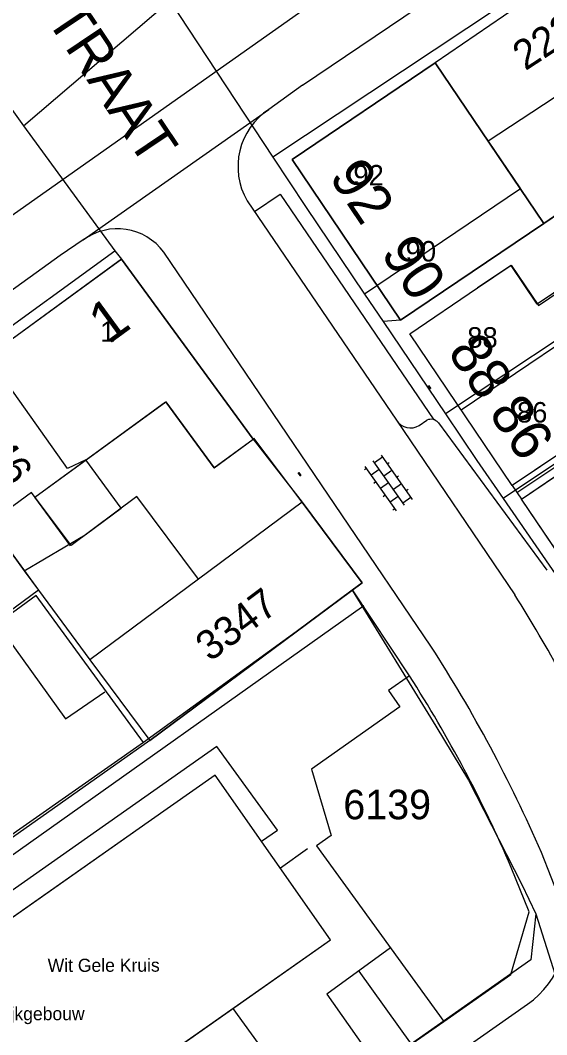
# Model space of a CAD drawing. Extents: x 148816 to 151297, y 399515 to 402500.
# Drawn here: x 150428.2 to 150460.3, y 400177.5 to 400239.4 of the extents above; entities that cross this region are included whole.
import ezdxf

# ---------------------------------------------------------------- set-up
doc = ezdxf.new("R2010")
doc.units = 0
for name, color, linetype in [('B01 Hoofdgebouw  [D] Norm', 7, 'Continuous'), ('B01 Hoofdgebouw  [T] Norm', 7, 'Continuous'), ('B01 hoofgebouw', 7, 'Continuous'), ('G01 perceelsgrens', 7, 'Continuous'), ('G02 sectiegrens', 7, 'Continuous'), ('Q21 Lichtmast  Gem', 7, 'Continuous'), ('S02 Open verharding  Norm', 7, 'Continuous'), ('T04 Haag heg  [D] Gem', 7, 'Continuous'), ('V00 Kant verharding algemeen  [T] Norm', 7, 'Continuous'), ('V00 Kant verharding algemeen secundair  [T] Gem', 7, 'Continuous'), ('V00 Kant verharding algemeen secundair  [T] Norm', 7, 'Continuous'), ('V06 Kant onverhard  [T] Gem', 7, 'Continuous'), ('Z01 perceelnummer', 7, 'Continuous'), ('Z02 huisnummer', 7, 'Continuous'), ('Z02 Huisnummer  [Tekst] Norm', 7, 'Continuous'), ('Z06 straatnaam', 7, 'Continuous'), ('Z19 Overige Tekst  [Tekst] Gem', 7, 'Continuous')]:
    doc.layers.add(name, color=color, linetype=linetype)

msp = doc.modelspace()

# ---------------------------------------------------------------- linework, layer by layer
at = {"layer": 'B01 Hoofdgebouw  [D] Norm'}
for p, q in [((150464.666, 400225.398), (150459.729, 400222.065)), ((150458.135, 400224.426), (150456.092, 400223.047)), ((150459.729, 400222.065), (150458.135, 400224.426)), ((150455.08, 400215.615), (150465.995, 400222.986)), ((150431.246, 400207.306), (150429.075, 400210.28)), ((150429.149, 400204.272), (150426.77, 400202.535)), ((150435.7, 400195.3), (150429.149, 400204.272)), ((150445.025, 400202.06), (150435.7, 400195.3)), ((150435.99, 400190.43), (150412.276, 400173.773))]:
    msp.add_line(p, q, dxfattribs=at)
at = {"layer": 'B01 Hoofdgebouw  [T] Norm'}
for p, q in [((150453.51, 400236.78), (150444.77, 400230.88)), ((150460.14, 400226.98), (150453.51, 400236.78)), ((150444.77, 400230.88), (150451.39, 400221.07)), ((150451.39, 400221.07), (150460.14, 400226.98)), ((150434.37, 400224.805), (150414.175, 400210.06)), ((150442.395, 400213.81), (150434.37, 400224.805)), ((150451.95, 400220.25), (150456.09, 400223.05)), ((150458.21, 400210.98), (150451.95, 400220.25)), ((150429.075, 400210.28), (150437.055, 400216.105)), ((150437.055, 400216.105), (150440.005, 400212.065)), ((150440.005, 400212.065), (150442.395, 400213.81)), ((150462.35, 400213.78), (150458.21, 400210.98)), ((150458.76, 400210.15), (150462.9, 400212.96)), ((150435.3, 400210.315), (150431.285, 400207.335)), ((150439.05, 400205.265), (150435.3, 400210.315)), ((150445.38, 400209.965), (150439.05, 400205.265)), ((150449.04, 400205.04), (150445.38, 400209.965)), ((150465.05, 400200.86), (150458.76, 400210.15)), ((150445.025, 400202.06), (150449.04, 400205.04)), ((150440.08, 400193.3), (150435.99, 400190.43)), ((150447.12, 400183.26), (150440.08, 400193.3)), ((150433.64, 400173.79), (150447.12, 400183.26))]:
    msp.add_line(p, q, dxfattribs=at)
at = {"layer": 'B01 hoofgebouw'}
for points in [[(150451.39, 400221.07), (150444.77, 400230.88), (150453.51, 400236.78), (150460.14, 400226.98), (150451.39, 400221.07)], [(150456.09, 400223.05), (150458.145, 400224.44), (150459.811, 400221.971), (150464.534, 400225.16), (150467.238, 400221.155), (150462.513, 400217.965), (150464.402, 400215.168), (150462.35, 400213.78)], [(150429.077, 400210.28), (150437.053, 400216.104), (150440.003, 400212.065), (150442.395, 400213.811), (150434.368, 400224.804), (150414.176, 400210.059), (150417.058, 400206.113)], [(150462.35, 400213.78), (150458.21, 400210.98), (150451.95, 400220.25), (150456.09, 400223.05)], [(150469.19, 400203.66), (150465.05, 400200.86), (150458.76, 400210.15), (150462.9, 400212.96)], [(150431.284, 400207.335), (150428.862, 400210.567), (150426.302, 400208.698), (150429.301, 400204.591), (150426.954, 400202.877), (150423.924, 400207.025), (150419.012, 400203.438), (150417.058, 400206.113)], [(150445.027, 400202.058), (150449.042, 400205.039), (150445.382, 400209.966), (150439.05, 400205.264), (150435.298, 400210.316), (150431.284, 400207.335)], [(150439.05, 400205.264), (150432.431, 400200.349), (150436.09, 400195.423), (150445.027, 400202.058)], [(150416.45, 400167.83), (150419.33, 400163.74), (150425.64, 400168.18), (150425.53, 400168.34), (150427.57, 400169.76), (150428.67, 400168.24), (150430.55, 400169.57), (150429.47, 400171.11), (150433.52, 400173.96), (150433.64, 400173.79), (150447.12, 400183.26), (150440.08, 400193.3), (150435.99, 400190.43)], [(150435.99, 400190.43), (150412.261, 400173.779), (150416.45, 400167.83)]]:
    msp.add_lwpolyline(points, dxfattribs=at)
at = {"layer": 'G01 perceelsgrens'}
for points in [[(150465.271, 400245.426), (150443.601, 400231.022)], [(150465.271, 400245.426), (150468.821, 400239.93), (150456.736, 400232.011), (150458.705, 400229.102), (150449.196, 400222.665)], [(150482.223, 400241.976), (150473.612, 400236.279), (150460.14, 400226.98), (150451.39, 400221.07), (150450.324, 400220.995)], [(150487.401, 400237.167), (150471.923, 400227.157), (150454.124, 400215.367)], [(150428.388, 400232.934), (150433.962, 400225.302)], [(150491.833, 400233.051), (150457.646, 400210.2)], [(150425.814, 400219.418), (150433.962, 400225.302)], [(150433.962, 400225.302), (150434.368, 400224.804), (150442.395, 400213.811), (150445.382, 400209.966), (150449.042, 400205.039), (150448.442, 400204.593)], [(150428.426, 400205.79), (150432.149, 400207.977), (150434.331, 400209.598), (150432.179, 400212.545), (150431.065, 400212.025), (150425.814, 400219.418)], [(150421.076, 400215.997), (150426.302, 400208.698), (150428.426, 400205.79)], [(150428.426, 400205.79), (150429.301, 400204.591), (150432.431, 400200.349), (150436.09, 400195.423)], [(150448.442, 400204.593), (150445.027, 400202.058), (150436.09, 400195.423)], [(150448.442, 400204.593), (150453.548, 400196.307), (150455.535, 400193.001), (150458.797, 400186.633), (150459.649, 400184.853)], [(150436.09, 400195.423), (150427.714, 400189.514)], [(150459.649, 400184.853), (150459.346, 400182.032)], [(150459.649, 400184.853), (150464.304, 400170.136)], [(150459.346, 400182.032), (150421.494, 400155.436)]]:
    msp.add_lwpolyline(points, dxfattribs=at)
at = {"layer": 'G02 sectiegrens'}
for points in [[(150428.388, 400232.934), (150437.307, 400240.566)], [(150437.307, 400240.566), (150443.601, 400231.022)], [(150424.884, 400237.797), (150428.388, 400232.934)], [(150443.601, 400231.022), (150445.583, 400228.017), (150449.196, 400222.665)], [(150449.196, 400222.665), (150450.324, 400220.995)], [(150450.324, 400220.995), (150454.124, 400215.367)], [(150454.124, 400215.367), (150456.052, 400212.511), (150457.646, 400210.2)], [(150457.646, 400210.2), (150461.049, 400205.264)]]:
    msp.add_lwpolyline(points, dxfattribs=at)
at = {"layer": 'Q21 Lichtmast  Gem'}
msp.add_lwpolyline([(150470.017, 401545.896), (150556.482, 401148.679), (150587.331, 401006.961), (150639.146, 400861.228), (150791.995, 400651.605), (150911.823, 400487.271), (150967.929, 400385.834), (150992.884, 400314.712), (150864.365, 400354.64), (150785.757, 400358.383), (150705.901, 400348.401), (150564.281, 400314.712), (150489.416, 400271.041), (150319.721, 400151.257), (150222.396, 400100.099), (150103.263, 400037.477), (150071.606, 400097.702), (150036.481, 400058.923), (149995.306, 400040.207), (149954.13, 400021.49), (149930.422, 400026.481), (149891.118, 400015.252), (149831.226, 399977.819), (149652.797, 400166.23)], dxfattribs=at)
at = {"layer": 'S02 Open verharding  Norm'}
for p, q in [((150453.044, 400217.053), (150453.18, 400216.868)), ((150453.053, 400217.041), (150453.101, 400217.076)), ((150453.092, 400217.088), (150453.229, 400216.903)), ((150453.143, 400217.045), (150453.131, 400217.036)), ((150453.083, 400217), (150453.071, 400216.992)), ((150453.161, 400216.996), (150453.112, 400216.96)), ((150453.142, 400216.92), (150453.13, 400216.911)), ((150453.171, 400216.88), (150453.22, 400216.915)), ((150453.202, 400216.964), (150453.19, 400216.955)), ((150450.283, 400212.716), (150449.793, 400212.37)), ((150450.197, 400212.839), (150452.101, 400210.144)), ((150449.217, 400212.146), (150451.121, 400209.451)), ((150449.707, 400212.492), (150451.611, 400209.798)), ((150450.572, 400212.308), (150450.694, 400212.394)), ((150445.124, 400211.754), (150445.26, 400211.569)), ((150445.133, 400211.742), (150445.181, 400211.778)), ((150445.163, 400211.702), (150445.151, 400211.693)), ((150445.172, 400211.79), (150445.309, 400211.605)), ((150445.241, 400211.697), (150445.192, 400211.662)), ((150445.222, 400211.621), (150445.21, 400211.612)), ((150445.223, 400211.746), (150445.211, 400211.737)), ((150445.252, 400211.581), (150445.3, 400211.617)), ((150445.282, 400211.666), (150445.27, 400211.657)), ((150449.303, 400212.024), (150449.181, 400211.937)), ((150450.082, 400211.962), (150449.592, 400211.615)), ((150450.86, 400211.9), (150450.37, 400211.553)), ((150451.149, 400211.491), (150451.271, 400211.578)), ((150449.88, 400211.207), (150449.758, 400211.12)), ((150450.659, 400211.145), (150450.169, 400210.799)), ((150451.438, 400211.083), (150450.948, 400210.737)), ((150450.458, 400210.39), (150450.335, 400210.304)), ((150450.746, 400209.982), (150451.236, 400210.328)), ((150452.015, 400210.266), (150451.525, 400209.92)), ((150451.726, 400210.675), (150451.849, 400210.761)), ((150451.035, 400209.574), (150450.912, 400209.487))]:
    msp.add_line(p, q, dxfattribs=at)
at = {"layer": 'T04 Haag heg  [D] Gem'}
for p, q in [((150460.14, 400226.98), (150481.689, 400241.814)), ((150458.491, 400210.556), (150491.48, 400232.751)), ((150458.21, 400210.98), (150458.76, 400210.15)), ((150435.7, 400195.3), (150424.597, 400187.534))]:
    msp.add_line(p, q, dxfattribs=at)
at = {"layer": 'V00 Kant verharding algemeen  [T] Norm'}
for p, q in [((150445.408, 400235.429), (150467.005, 400250)), ((150472.78, 400250), (150453.51, 400236.78)), ((150430.612, 400225.02), (150328.248, 400152.051)), ((150445.39, 400209.98), (150442.44, 400213.88)), ((150449.155, 400203.636), (150421.325, 400183.903)), ((150426.77, 400202.535), (150430.936, 400196.75)), ((150430.936, 400196.75), (150433.347, 400198.401)), ((150440.184, 400195.055), (150425.907, 400185.027)), ((150443.873, 400189.955), (150440.184, 400195.055)), ((150442.903, 400189.275), (150443.873, 400189.955)), ((150445.701, 400188.81), (150444.061, 400187.623))]:
    msp.add_line(p, q, dxfattribs=at)
for points in [[(150445.408, 400235.429), (150443.357, 400233.947)], [(150442.03, 400228.364), (150451.148, 400214.968)], [(150442.473, 400227.719), (150444.041, 400228.761), (150453.417, 400215.004)], [(150432.024, 400225.975), (150430.612, 400225.02)], [(150453.236, 400201.189), (150436.948, 400225.22)], [(150452.529, 400214.651), (150452.995, 400214.972)], [(150453.696, 400214.815), (150460.308, 400205.829)], [(150451.929, 400199.375), (150448.46, 400204.62)], [(150451.929, 400199.375), (150450.66, 400198.472), (150451.34, 400197.473), (150445.96, 400193.667), (150447.164, 400189.619), (150446.25, 400189), (150454.038, 400178.271)], [(150461.172, 400185.584), (150459.983, 400188.586)], [(150454.038, 400178.271), (150458.116, 400181.149), (150459.233, 400184.962), (150458.144, 400187.672)], [(150403.185, 400140.074), (150459.134, 400179.33)]]:
    msp.add_lwpolyline(points, dxfattribs=at)
for centre, radius, start, end in [((150445.639, 400230.455), 4.172, 123.17146, 210.08795), ((150434.107, 400223.128), 3.528, 36.37394, 126.19146), ((150451.998, 400215.505), 1.006, 212.28073, 301.8634), ((150453.247, 400214.453), 0.577, 38.84293, 115.90914), ((150380.177, 400153.969), 86.99, 23.44922, 32.87541), ((150384.297, 400155.957), 80.369, 23.24231, 32.6997), ((150456.095, 400183.779), 5.388, 304.33536, 19.56602)]:
    msp.add_arc(centre, radius, start, end, dxfattribs=at)
at = {"layer": 'V00 Kant verharding algemeen secundair  [T] Gem'}
msp.add_lwpolyline([(150432.024, 400225.975), (150443.357, 400233.947)], dxfattribs=at)
at = {"layer": 'V00 Kant verharding algemeen secundair  [T] Norm'}
msp.add_line((150448.833, 400181.356), (150452.031, 400176.881), dxfattribs=at)
for points in [[(150450.775, 400182.766), (150446.891, 400179.946), (150450.023, 400175.491), (150454.038, 400178.271)], [(150441.161, 400179.073), (150445.889, 400172.515), (150438.022, 400166.968), (150433.171, 400173.714)]]:
    msp.add_lwpolyline(points, dxfattribs=at)
at = {"layer": 'V06 Kant onverhard  [T] Gem'}
msp.add_lwpolyline([(150451.148, 400214.968), (150458.368, 400204.32)], dxfattribs=at)
msp.add_arc((150306.696, 400111.473), 177.834, 27.77752, 31.47304, dxfattribs=at)

# ---------------------------------------------------------------- texts
at = {"layer": 'Z01 perceelnummer'}
for s, rotation, p in [('2221', 33.1637, (150459.002, 400236.272)), ('3346', 304.86536, (150424.502, 400215.259)), ('3347', 36.8238, (150439.759, 400200.195))]:
    msp.add_text(s, height=1.8, rotation=rotation, dxfattribs=at).set_placement(p)
msp.add_text('6139', height=1.8, dxfattribs=at).set_placement((150447.896, 400190.617))
at = {"layer": 'Z02 huisnummer'}
for s, rotation, p in [('92', 303.99204, (150446.986, 400229.829)), ('90', 303.99204, (150450.139, 400225.157)), ('1', 36.13684, (150433.551, 400219.559)), ('88', 303.99204, (150454.207, 400219.139)), ('86', 303.99204, (150456.724, 400215.412))]:
    msp.add_text(s, height=2.5, rotation=rotation, dxfattribs=at).set_placement(p)
at = {"layer": 'Z02 Huisnummer  [Tekst] Norm'}
for s, p in [('92', (150448.509, 400229.301)), ('90', (150451.699, 400224.661)), ('1', (150433.055, 400219.76)), ('88', (150455.458, 400219.402)), ('86', (150458.489, 400214.832))]:
    msp.add_text(s, height=1.25, dxfattribs=at).set_placement(p)
at = {"layer": 'Z06 straatnaam'}
msp.add_text('MOLENSTRAAT', height=2.5, rotation=303.83303, dxfattribs=at).set_placement((150421.858, 400251.185))
at = {"layer": 'Z19 Overige Tekst  [Tekst] Gem'}
for s, p in [('Wit Gele Kruis', (150429.855, 400181.3)), ('Wijkgebouw', (150426.341, 400178.345))]:
    msp.add_text(s, height=0.8, rotation=0.11005, dxfattribs=at).set_placement(p)

doc.saveas('drawing.dxf')
